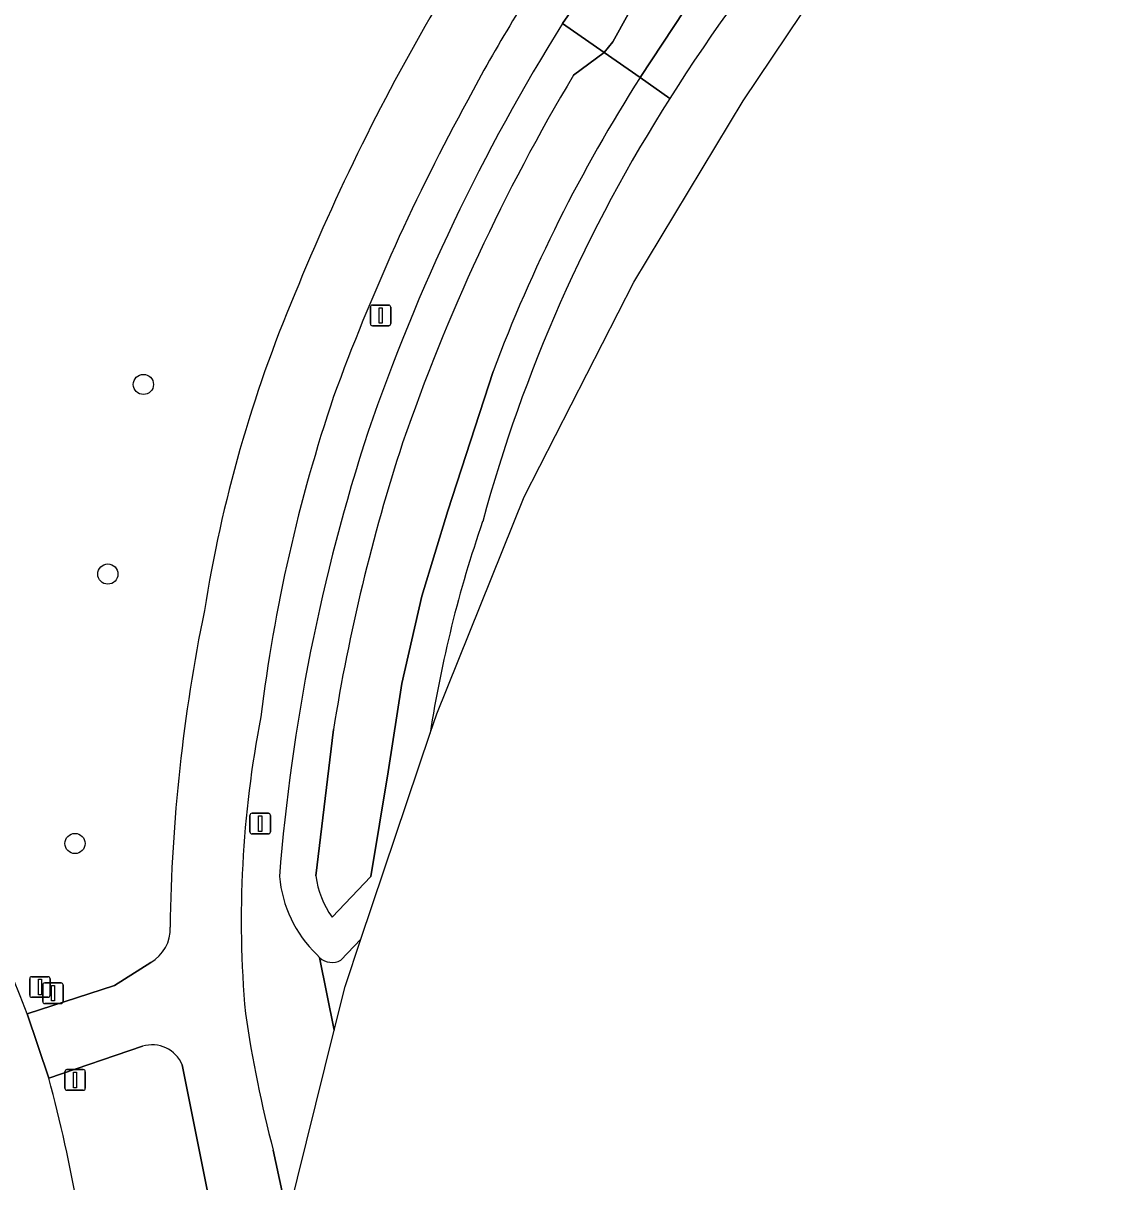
# Model space of a CAD drawing. Extents: x 154324 to 155744, y 382937 to 384188.
# Drawn here: x 155383.3 to 155435.6, y 383421.7 to 383477.9 of the extents above; entities that cross this region are included whole.
import ezdxf

# ---------------------------------------------------------------- set-up
doc = ezdxf.new("R2010")
doc.units = 0
for name, color, linetype in [('IMGEO_Berm_groen', 7, 'Continuous'), ('IMGEO_Boom', 7, 'Continuous'), ('IMGEO_Fietspad_gesloten', 7, 'Continuous'), ('IMGEO_Groenvoorziening', 7, 'Continuous'), ('IMGEO_Lichtmast', 7, 'Continuous'), ('IMGEO_Oever', 7, 'Continuous'), ('IMGEO_Rijbaan_lokaal_open', 7, 'Continuous'), ('IMGEO_Verkeersbordpaal', 7, 'Continuous'), ('IMGEO_Waterloop', 7, 'Continuous')]:
    doc.layers.add(name, color=color, linetype=linetype)

msp = doc.modelspace()

# ---------------------------------------------------------------- linework, layer by layer
at = {"layer": 'IMGEO_Berm_groen'}
for points in [[(155409.48, 383477.902), (155411.24, 383480.434)], [(155395.459, 383423.267), (155396.197, 383419.838), (155396.185, 383420.089), (155398.413, 383429.086), (155397.699, 383432.608), (155397.566, 383432.755)], [(155389.122, 383428.314), (155384.575, 383426.771)], [(155396.734, 383399.741), (155394.603, 383410.617), (155392.42, 383420.546), (155391.049, 383427.415)]]:
    msp.add_lwpolyline(points, dxfattribs=at)
for centre, radius, start, end in [((155467.637, 383441.262), 70.862, 145.17235, 152.32433), ((155491.809, 383426.542), 97.035, 148.04252, 161.00741), ((155496.646, 383423.99), 104.59, 151.32598, 159.9696), ((155472.145, 383434.899), 77.857, 161.33638, 173.07359), ((155488.432, 383429.305), 92.956, 161.94036, 175.53172), ((155445.219, 383434.453), 51.314, 168.9499, 185.0902), ((155401.74, 383437.071), 6.004, 185.0046, 225.9537), ((155454.547, 383438.765), 61.087, 188.34448, 194.697), ((155389.582, 383426.785), 1.596, 23.2317, 106.7475), ((155318.229, 383408.711), 68.76, 4.27157, 15.2271)]:
    msp.add_arc(centre, radius, start, end, dxfattribs=at)
at = {"layer": 'IMGEO_Boom'}
for centre in [(155389.161, 383460.4), (155387.441, 383451.205), (155385.847, 383438.141)]:
    msp.add_circle(centre, 0.489, dxfattribs=at)
at = {"layer": 'IMGEO_Fietspad_gesloten'}
for points in [[(155389.52, 383432.38), (155387.764, 383431.257), (155383.521, 383429.891), (155384.575, 383426.771), (155389.122, 383428.314)], [(155391.049, 383427.415), (155392.42, 383420.546), (155394.603, 383410.617), (155396.734, 383399.741)], [(155396.197, 383419.838), (155395.459, 383423.267)]]:
    msp.add_lwpolyline(points, dxfattribs=at)
for centre, radius, start, end in [((155467.637, 383441.262), 70.862, 145.17235, 152.32433), ((155496.114, 383424.405), 107.484, 149.44884, 157.93346), ((155496.646, 383423.99), 104.59, 151.32598, 159.9696), ((155456.608, 383439.311), 65.28, 157.03133, 171.07985), ((155472.145, 383434.899), 77.857, 161.33638, 173.07359), ((155472.226, 383433.005), 81.776, 168.41096, 179.2439), ((155445.219, 383434.453), 51.314, 168.9499, 185.0902), ((155388.625, 383433.982), 1.835, 299.1938, 3.1949), ((155454.547, 383438.765), 61.087, 188.34448, 194.697), ((155389.582, 383426.785), 1.596, 23.2317, 106.7475)]:
    msp.add_arc(centre, radius, start, end, dxfattribs=at)
at = {"layer": 'IMGEO_Groenvoorziening'}
for points in [[(155403.061, 383443.487), (155403.378, 383444.431), (155407.622, 383454.946), (155412.927, 383465.364), (155418.233, 383474.142), (155423.924, 383482.631), (155430.966, 383491.216), (155435.566, 383496.213)], [(155398.413, 383429.086), (155398.94, 383431.216), (155399.706, 383433.498), (155398.736, 383432.482)], [(155383.521, 383429.891), (155387.764, 383431.257), (155389.52, 383432.38)], [(155397.699, 383432.608), (155398.413, 383429.086)]]:
    msp.add_lwpolyline(points, dxfattribs=at)
for centre, radius, start, end in [((155478.907, 383434.082), 75.763, 130.23563, 147.96453), ((155496.114, 383424.405), 107.484, 149.44884, 157.93346), ((155477.651, 383434.147), 74.666, 147.49565, 164.77285), ((155456.608, 383439.311), 65.28, 157.03133, 171.07985), ((155322.678, 383406.824), 65.069, 20.763, 46.58434), ((155461.26, 383434.517), 58.887, 160.9285, 171.23796), ((155472.226, 383433.005), 81.776, 168.41096, 179.2439), ((155388.625, 383433.982), 1.835, 299.1938, 3.1949), ((155398.309, 383433.298), 0.921, 228.511, 297.6335)]:
    msp.add_arc(centre, radius, start, end, dxfattribs=at)
at = {"layer": 'IMGEO_Lichtmast'}
for p, q in [((155400.263, 383464.246), (155401.053, 383464.246)), ((155401.053, 383464.246), (155400.263, 383464.246)), ((155400.163, 383463.346), (155400.163, 383464.146)), ((155400.163, 383464.146), (155400.163, 383463.346)), ((155401.153, 383464.146), (155401.153, 383463.346)), ((155401.153, 383463.346), (155401.153, 383464.146)), ((155401.053, 383463.246), (155400.263, 383463.246)), ((155400.263, 383463.246), (155401.053, 383463.246)), ((155394.328, 383438.706), (155394.328, 383439.506)), ((155394.328, 383439.506), (155394.328, 383438.706)), ((155394.428, 383439.606), (155395.218, 383439.606)), ((155395.218, 383439.606), (155394.428, 383439.606)), ((155395.318, 383439.506), (155395.318, 383438.706)), ((155395.318, 383438.706), (155395.318, 383439.506)), ((155395.218, 383438.606), (155394.428, 383438.606)), ((155394.428, 383438.606), (155395.218, 383438.606)), ((155383.652, 383430.785), (155383.652, 383431.585)), ((155383.652, 383431.585), (155383.652, 383430.785)), ((155383.752, 383431.685), (155384.542, 383431.685)), ((155384.542, 383431.685), (155383.752, 383431.685)), ((155384.642, 383431.585), (155384.642, 383430.785)), ((155384.642, 383430.785), (155384.642, 383431.585)), ((155384.542, 383430.685), (155383.752, 383430.685)), ((155383.752, 383430.685), (155384.542, 383430.685))]:
    msp.add_line(p, q, dxfattribs=at)
for points in [[(155400.583, 383464.121), (155400.733, 383464.121), (155400.733, 383463.371), (155400.583, 383463.371), (155400.583, 383464.121)], [(155394.748, 383439.481), (155394.898, 383439.481), (155394.898, 383438.731), (155394.748, 383438.731), (155394.748, 383439.481)], [(155384.072, 383431.56), (155384.222, 383431.56), (155384.222, 383430.81), (155384.072, 383430.81), (155384.072, 383431.56)]]:
    msp.add_lwpolyline(points, dxfattribs=at)
for centre, start, end in [((155400.263, 383464.146), 90, 180), ((155400.263, 383464.146), 90, 180), ((155401.053, 383464.146), 0, 90), ((155401.053, 383464.146), 360, 90), ((155400.263, 383463.346), 180, 270), ((155400.263, 383463.346), 180, 270), ((155401.053, 383463.346), 270, 0), ((155401.053, 383463.346), 270, 0), ((155394.428, 383439.506), 90, 180), ((155394.428, 383439.506), 90, 180), ((155395.218, 383439.506), 0, 90), ((155395.218, 383439.506), 360, 90), ((155394.428, 383438.706), 180, 270), ((155394.428, 383438.706), 180, 270), ((155395.218, 383438.706), 270, 0), ((155395.218, 383438.706), 270, 0), ((155383.752, 383431.585), 90, 180), ((155383.752, 383431.585), 90, 180), ((155384.542, 383431.585), 0, 90), ((155384.542, 383431.585), 360, 90), ((155383.752, 383430.785), 180, 270), ((155383.752, 383430.785), 180, 270), ((155384.542, 383430.785), 270, 0), ((155384.542, 383430.785), 270, 0)]:
    msp.add_arc(centre, 0.1, start, end, dxfattribs=at)
at = {"layer": 'IMGEO_Oever'}
for points in [[(155421.993, 383487.203), (155417.005, 383480.997), (155413.238, 383475.278), (155414.681, 383474.27)], [(155411.24, 383480.434), (155409.48, 383477.902), (155411.494, 383476.495), (155411.918, 383477.018), (155412.662, 383478.35), (155411.064, 383479.448), (155411.977, 383480.725), (155413.444, 383479.698), (155413.61, 383479.739)], [(155410.007, 383475.388), (155411.494, 383476.495), (155409.48, 383477.902)], [(155414.681, 383474.27), (155413.238, 383475.278)], [(155406.109, 383461.029), (155403.924, 383454.277), (155402.658, 383450.127), (155401.692, 383445.897), (155401.03, 383441.609), (155400.189, 383436.55), (155398.305, 383434.578)], [(155397.526, 383436.567), (155398.374, 383443.669)], [(155398.736, 383432.482), (155399.706, 383433.498), (155403.061, 383443.487)], [(155397.566, 383432.755), (155397.699, 383432.608)]]:
    msp.add_lwpolyline(points, dxfattribs=at)
for centre, radius, start, end in [((155478.907, 383434.082), 75.763, 130.23563, 147.96453), ((155491.809, 383426.542), 97.035, 148.04252, 161.00741), ((155491.749, 383426.567), 95.211, 149.1518, 161.00108), ((155477.546, 383434.196), 76.31, 147.42814, 159.41281), ((155477.651, 383434.147), 74.666, 147.49565, 164.77285), ((155488.432, 383429.305), 92.956, 161.94036, 175.53172), ((155488.671, 383429.248), 91.441, 161.96188, 170.92627), ((155461.26, 383434.517), 58.887, 160.9285, 171.23796), ((155401.74, 383437.071), 6.004, 185.0046, 225.9537), ((155401.735, 383437.068), 4.239, 186.7933, 215.9827), ((155398.309, 383433.298), 0.921, 228.511, 297.6335)]:
    msp.add_arc(centre, radius, start, end, dxfattribs=at)
at = {"layer": 'IMGEO_Rijbaan_lokaal_open'}
msp.add_lwpolyline([(155384.575, 383426.771), (155383.521, 383429.891)], dxfattribs=at)
for centre, radius, start, end in [((155322.678, 383406.824), 65.069, 20.763, 46.58434), ((155318.229, 383408.711), 68.76, 4.27157, 15.2271)]:
    msp.add_arc(centre, radius, start, end, dxfattribs=at)
at = {"layer": 'IMGEO_Verkeersbordpaal'}
for p, q in [((155384.281, 383430.482), (155384.281, 383431.282)), ((155384.281, 383431.282), (155384.281, 383430.482)), ((155384.381, 383431.382), (155385.171, 383431.382)), ((155385.171, 383431.382), (155384.381, 383431.382)), ((155385.271, 383431.282), (155385.271, 383430.482)), ((155385.271, 383430.482), (155385.271, 383431.282)), ((155385.171, 383430.382), (155384.381, 383430.382)), ((155384.381, 383430.382), (155385.171, 383430.382)), ((155385.458, 383427.177), (155386.248, 383427.177)), ((155386.248, 383427.177), (155385.458, 383427.177)), ((155385.358, 383426.277), (155385.358, 383427.077)), ((155385.358, 383427.077), (155385.358, 383426.277)), ((155386.348, 383427.077), (155386.348, 383426.277)), ((155386.348, 383426.277), (155386.348, 383427.077)), ((155386.248, 383426.177), (155385.458, 383426.177)), ((155385.458, 383426.177), (155386.248, 383426.177))]:
    msp.add_line(p, q, dxfattribs=at)
for points in [[(155384.701, 383431.257), (155384.851, 383431.257), (155384.851, 383430.507), (155384.701, 383430.507), (155384.701, 383431.257)], [(155385.778, 383427.052), (155385.928, 383427.052), (155385.928, 383426.302), (155385.778, 383426.302), (155385.778, 383427.052)]]:
    msp.add_lwpolyline(points, dxfattribs=at)
for centre, start, end in [((155384.381, 383431.282), 90, 180), ((155384.381, 383431.282), 90, 180), ((155385.171, 383431.282), 0, 90), ((155385.171, 383431.282), 360, 90), ((155384.381, 383430.482), 180, 270), ((155384.381, 383430.482), 180, 270), ((155385.171, 383430.482), 270, 0), ((155385.171, 383430.482), 270, 0), ((155385.458, 383427.077), 90, 180), ((155385.458, 383427.077), 90, 180), ((155386.248, 383427.077), 0, 90), ((155386.248, 383427.077), 360, 90), ((155385.458, 383426.277), 180, 270), ((155385.458, 383426.277), 180, 270), ((155386.248, 383426.277), 270, 0), ((155386.248, 383426.277), 270, 0)]:
    msp.add_arc(centre, 0.1, start, end, dxfattribs=at)
at = {"layer": 'IMGEO_Waterloop'}
for points in [[(155413.61, 383479.739), (155413.444, 383479.698), (155411.977, 383480.725), (155411.064, 383479.448), (155412.662, 383478.35), (155411.918, 383477.018), (155411.494, 383476.495), (155413.238, 383475.278), (155417.005, 383480.997), (155421.993, 383487.203)], [(155413.238, 383475.278), (155411.494, 383476.495), (155410.007, 383475.388)], [(155398.305, 383434.578), (155400.189, 383436.55), (155401.03, 383441.609), (155401.692, 383445.897), (155402.658, 383450.127), (155403.924, 383454.277), (155406.109, 383461.029)], [(155398.374, 383443.669), (155397.526, 383436.567)]]:
    msp.add_lwpolyline(points, dxfattribs=at)
for centre, radius, start, end in [((155491.749, 383426.567), 95.211, 149.1518, 161.00108), ((155477.546, 383434.196), 76.31, 147.42814, 159.41281), ((155488.671, 383429.248), 91.441, 161.96188, 170.92627), ((155401.735, 383437.068), 4.239, 186.7933, 215.9827)]:
    msp.add_arc(centre, radius, start, end, dxfattribs=at)

doc.saveas('drawing.dxf')
